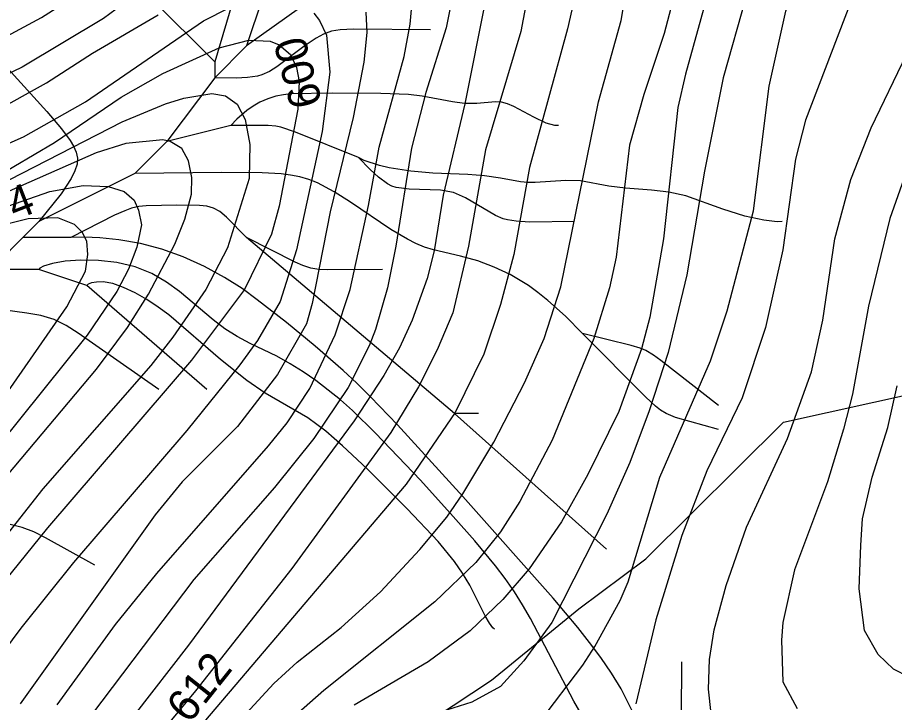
# Model space of a CAD drawing. Extents: x -709584 to -702006, y -1161789 to -1157496.
# Drawn here: x -708668.6 to -708394.4, y -1161172.4 to -1160958.2 of the extents above; entities that cross this region are included whole.
import ezdxf

# ---------------------------------------------------------------- set-up
doc = ezdxf.new("R2010")
doc.units = 0
for name, color, linetype in [('103_hranice KÚ', 7, 'Continuous'), ('120_vrstevnice hlavní', 7, 'Continuous'), ('121_vrstevnice hlavní_popis', 7, 'Continuous'), ('122_vrstevnice základní', 7, 'Continuous'), ('124_vrstevnice doplňková', 7, 'Continuous'), ('411_akumulovaný odtok', 7, 'Continuous')]:
    doc.layers.add(name, color=color, linetype=linetype)

msp = doc.modelspace()

# ---------------------------------------------------------------- linework, layer by layer
at = {"layer": '103_hranice KÚ'}
msp.add_lwpolyline([(-708538.52, -1161177.39), (-708520.38, -1161165.46), (-708493.07, -1161143.15), (-708472.13, -1161127.45), (-708429.08, -1161084.78), (-708387.24, -1161075.5), (-708370.79, -1161067.72), (-708352.49, -1161058.52), (-708316.23, -1161044.19), (-708296.47, -1161038.06), (-708288.5, -1161025.56), (-708266.72, -1161012.87), (-708260.72, -1161002.22), (-708235.51, -1160988.42), (-708217.69, -1160988.29), (-708198.72, -1160991.68), (-708196.49, -1160997.88), (-708167.78, -1161044.22), (-708161.97, -1161053.9), (-708141.45, -1161082.18), (-708152.39, -1161117.82), (-708163.33, -1161165.47), (-708148.68, -1161227.74)], dxfattribs=at)
at = {"layer": '120_vrstevnice hlavní'}
for points in [[(-708428.55, -1160824.85), (-708428.55, -1160834.98), (-708430.29, -1160844.81), (-708433.04, -1160854.65), (-708444.9, -1160889.07), (-708446.92, -1160898.91), (-708448.37, -1160923.79), (-708449.67, -1160934.2), (-708452.56, -1160949.82), (-708459.8, -1160975.86), (-708462.11, -1160986.28), (-708466.59, -1161027.35), (-708470.93, -1161051.94), (-708473.54, -1161061.78), (-708480.62, -1161081.45), (-708490.32, -1161101.12), (-708498.56, -1161115.88), (-708508.69, -1161130.63), (-708516.93, -1161140.18), (-708527.06, -1161150.01), (-708540.22, -1161159.7), (-708563.36, -1161173.3)], [(-708522.28, -1160952.72), (-708528.79, -1160985.12), (-708535.59, -1161013.76), (-708538.34, -1161031.11), (-708540.51, -1161039.79), (-708545.28, -1161052.81), (-708549.19, -1161061.49), (-708554.1, -1161070.17), (-708563.36, -1161084.34), (-708615.14, -1161154.5), (-708632.21, -1161176.34)], [(-708676.28, -1161008.53), (-708657.13, -1160997.28), (-708636.2, -1160983.09), (-708623.24, -1160975.72), (-708605.6, -1160967.62), (-708596.34, -1160965.3), (-708589.69, -1160965.59), (-708586.79, -1160966.75), (-708583.32, -1160969.79), (-708581.44, -1160973.84), (-708580.57, -1160978.18), (-708581.01, -1160986.85), (-708586.79, -1161017.23), (-708589.25, -1161025.91), (-708597.64, -1161043.27), (-708614.28, -1161065.4), (-708659.26, -1161117.76), (-708672.86, -1161134.54)], [(-708390.22, -1161005.08), (-708395.86, -1161020.99), (-708402.52, -1161048.47), (-708407.58, -1161075.96), (-708410.33, -1161086.95), (-708415.39, -1161103.44), (-708425.66, -1161130.92), (-708429.28, -1161147.41), (-708429.71, -1161152.91), (-708429.28, -1161165.92), (-708424.79, -1161174.31)]]:
    msp.add_lwpolyline(points, dxfattribs=at)
at = {"layer": '122_vrstevnice základní'}
for points in [[(-708396.3, -1160776.4), (-708389.79, -1160785.22), (-708382.7, -1160799.68), (-708377.2, -1160817.04), (-708375.61, -1160828.61), (-708375.32, -1160847.13), (-708378.94, -1160873.16), (-708381.4, -1160883.58), (-708386.9, -1160901.8), (-708392.83, -1160917.43), (-708394.42, -1160923.21), (-708402.27, -1160942.77), (-708408.07, -1160953.29), (-708422.19, -1160990.32), (-708425.37, -1161002.48), (-708429.28, -1161030.83), (-708434.77, -1161055.13), (-708442, -1161077.11), (-708453.14, -1161099.97), (-708460.95, -1161120.22), (-708469.05, -1161146.54), (-708475.27, -1161172.87)], [(-708450.83, -1161184.44), (-708452.56, -1161168.24), (-708452.27, -1161158.98), (-708450.83, -1161149.72), (-708447.07, -1161135.84), (-708440.7, -1161117.61), (-708427.83, -1161089.84), (-708420.31, -1161069.01), (-708416.84, -1161052.81), (-708413.08, -1161027.35), (-708408.01, -1161008.84), (-708401.65, -1160992.64), (-708390.51, -1160969.5), (-708375.61, -1160927.84), (-708357.68, -1160890.81), (-708353.34, -1160876.92)], [(-708505.36, -1161178.51), (-708491.91, -1161160.72), (-708488.15, -1161154.93), (-708480.19, -1161140.47), (-708477.73, -1161134.68), (-708467.75, -1161101.99), (-708451.98, -1161065.54), (-708446.78, -1161049.92), (-708438.53, -1161018.68), (-708433.62, -1160979.62), (-708428.41, -1160956.19), (-708422.91, -1160937.96), (-708404.69, -1160887.34)], [(-708433.62, -1160926.1), (-708447.94, -1160977.02), (-708453.87, -1161006.24), (-708459.36, -1161038.64), (-708465.15, -1161062.94), (-708471.08, -1161081.16), (-708477.15, -1161097.36), (-708484.39, -1161113.56), (-708501.6, -1161147.41), (-708510.28, -1161159.42), (-708517.65, -1161167.37), (-708526.62, -1161172.29), (-708538.48, -1161176.05)], [(-708492.05, -1160941.44), (-708496.68, -1160961.69), (-708508.54, -1161005.08), (-708513.46, -1161032.27), (-708517.65, -1161047.89), (-708522.86, -1161063.52)], [(-708621.94, -1160943.75), (-708641.76, -1160958.5), (-708667.22, -1160973.69), (-708681.39, -1160980.49), (-708699.62, -1160987.14), (-708709.74, -1160990.18), (-708721.89, -1160992.06), (-708736.07, -1160993.36), (-708754, -1160993.8), (-708772.23, -1160992.5), (-708790.45, -1160989.75), (-708804.63, -1160986.56), (-708824.88, -1160980.2), (-708851.2, -1160973.55), (-708863.35, -1160968.48), (-708869.28, -1160965.3), (-708875.07, -1160959.95), (-708878.25, -1160955.03)], [(-708848.46, -1160957.2), (-708835.29, -1160962.26), (-708821.41, -1160966.75), (-708805.21, -1160973.11), (-708798.26, -1160975.28), (-708784.38, -1160978.46), (-708765.86, -1160981.5), (-708754.29, -1160982.8), (-708735.78, -1160983.09), (-708727.1, -1160981.94), (-708706.85, -1160977.45), (-708681.39, -1160969.06), (-708661.14, -1160958.21), (-708639.16, -1160944.04)], [(-708462.26, -1160947.22), (-708466.45, -1160963.13), (-708472.81, -1160982.23), (-708477.3, -1160998.14), (-708481.49, -1161033.14)], [(-708532.26, -1160949.82), (-708534.58, -1160961.4), (-708540.94, -1160981.65), (-708545.43, -1160999), (-708550.34, -1161029.67), (-708552.95, -1161042.69), (-708556.71, -1161055.71), (-708558.73, -1161060.91), (-708565.24, -1161073.93), (-708575.95, -1161089.84), (-708588.24, -1161105.17), (-708613.55, -1161133.96), (-708658.1, -1161192.97)], [(-708508.69, -1160948.67), (-708511.29, -1160962.55), (-708522.28, -1160999.58), (-708527.63, -1161029.67), (-708532.55, -1161050.5), (-708537.47, -1161062.07), (-708543.26, -1161073.64), (-708551.93, -1161087.96), (-708582.89, -1161130.49), (-708612.97, -1161168.82), (-708633.51, -1161193.55)], [(-708604.58, -1161183.86), (-708588.53, -1161166.5), (-708581.15, -1161159.85), (-708567.41, -1161149), (-708555.12, -1161137.86), (-708542.82, -1161124.55), (-708534.43, -1161114.43), (-708529.37, -1161107.2), (-708519.68, -1161091), (-708510.13, -1161072.48), (-708503.91, -1161058.6), (-708498.71, -1161042.4), (-708486.99, -1160984.54), (-708479.9, -1160959.08), (-708478.31, -1160949.82)], [(-708896.77, -1160952.14), (-708893.87, -1160958.5), (-708889.53, -1160964.87), (-708883.32, -1160971.38), (-708878.98, -1160974.85), (-708872.32, -1160978.9), (-708867.12, -1160981.21), (-708828.35, -1160993.36), (-708813.89, -1160998.57), (-708784.96, -1161004.93), (-708773.39, -1161006.81), (-708761.81, -1161007.97), (-708749.08, -1161007.54), (-708729.99, -1161004.5), (-708698.17, -1160996.4), (-708685.44, -1160991.92), (-708676.33, -1160987.87), (-708659.55, -1160978.61), (-708645.23, -1160969.35), (-708624.69, -1160957.35)], [(-708656.22, -1161173.16), (-708638, -1161147.99), (-708625.12, -1161132.08), (-708590.12, -1161092.16), (-708584.33, -1161084.92), (-708577.25, -1161074.22), (-708569.29, -1161057.44), (-708564.66, -1161043.27), (-708558.88, -1161016.94), (-708555.55, -1160998.72), (-708547.74, -1160970.36), (-708545.86, -1160960.24), (-708545.14, -1160952.14)], [(-708903.42, -1160976.15), (-708896.33, -1160982.66), (-708885.92, -1160989.31), (-708875.79, -1160993.51), (-708855.54, -1161000.74), (-708819.09, -1161008.7), (-708792.77, -1161015.2), (-708778.59, -1161017.81), (-708766.44, -1161018.97), (-708750.24, -1161019.4), (-708725.36, -1161017.08), (-708709.16, -1161012.89), (-708692.96, -1161007.1), (-708666.78, -1160995.53), (-708647.4, -1160984.54), (-708610.52, -1160959.23), (-708602.42, -1160955.18)], [(-708575.95, -1160956.77), (-708574.21, -1160959.08), (-708572.04, -1160963.71), (-708571.03, -1160975.28), (-708573.34, -1160993.8), (-708581.44, -1161030.83), (-708586.5, -1161047.03), (-708593.59, -1161059.18), (-708599.09, -1161066.84), (-708615.72, -1161087.38), (-708651.16, -1161128.61), (-708667.62, -1161149.13), (-708678.21, -1161163.32), (-708687.61, -1161180.39)], [(-708559.75, -1160956.48), (-708559.46, -1160962.84), (-708560.32, -1160972.1), (-708563.65, -1160989.46), (-708570.88, -1161018.97), (-708576.52, -1161047.61), (-708578.26, -1161053.97), (-708587.37, -1161069.88), (-708599.81, -1161086.08), (-708617.17, -1161103.44), (-708625.56, -1161113.71), (-708667.8, -1161172.87)], [(-708698.6, -1161022.87), (-708635.97, -1160990.76), (-708622.38, -1160985.12), (-708616.59, -1160983.38), (-708607.91, -1160981.94), (-708603.57, -1160982.66), (-708599.96, -1160985.26), (-708597.5, -1160990.04), (-708596.05, -1160997.85), (-708596.2, -1161008.55), (-708602.99, -1161030.25), (-708609.79, -1161043.27), (-708620.06, -1161058.16), (-708627.01, -1161066.99), (-708660.71, -1161105.61), (-708684.57, -1161135.84)], [(-708634.24, -1161055.13), (-708627.73, -1161044.71), (-708619.48, -1161029.09), (-708616.3, -1161021.28), (-708614.28, -1161013.47), (-708614.13, -1161008.26), (-708615.14, -1161003.05), (-708617.31, -1160999.15), (-708620.93, -1160996.98), (-708623.24, -1160996.4), (-708634.82, -1160997.56), (-708644.07, -1161000.45), (-708671.27, -1161012.46)], [(-708673.73, -1161017.95), (-708658.54, -1161012.6), (-708648.12, -1161010.72), (-708640.31, -1161011.01), (-708635.25, -1161012.6), (-708632.21, -1161015.35), (-708630.77, -1161018.39), (-708629.9, -1161023.02), (-708631.34, -1161029.96), (-708633.95, -1161036.9), (-708637.56, -1161043.84), (-708646.82, -1161057.58), (-708674.45, -1161091.86)], [(-708685.58, -1161095.05), (-708653.19, -1161048.62), (-708647.4, -1161037.48), (-708646.68, -1161032.27), (-708646.97, -1161028.08), (-708648.39, -1161025.26), (-708650.87, -1161022.87), (-708656.08, -1161020.84), (-708665.34, -1161021.13), (-708673.29, -1161023.16)], [(-708481.49, -1161033.14), (-708483.52, -1161042.69), (-708488.44, -1161058.6), (-708501.45, -1161090.42), (-708511.58, -1161109.51), (-708517.65, -1161119.06), (-708525.32, -1161128.61), (-708538.19, -1161140.9), (-708572.91, -1161168.67), (-708581.59, -1161176.34)], [(-708723.48, -1161186.17), (-708712.49, -1161165.92), (-708695.42, -1161137), (-708682.84, -1161117.03), (-708671.84, -1161101.41), (-708643.93, -1161068.14), (-708634.24, -1161055.13)], [(-708522.86, -1161063.52), (-708531.83, -1161081.74), (-708547.16, -1161104.16), (-708617.53, -1161187.05)], [(-708389.79, -1161164.48), (-708394.71, -1161162.02), (-708399.48, -1161157.39), (-708403.78, -1161149.92), (-708405.48, -1161136.88), (-708404.93, -1161123.26), (-708404.4, -1161115.01), (-708401.36, -1161101.99), (-708396.44, -1161086.37), (-708393.55, -1161073.35)]]:
    msp.add_lwpolyline(points, dxfattribs=at)
at = {"layer": '124_vrstevnice doplňková'}
msp.add_lwpolyline([(-708461.01, -1161159.72), (-708461.24, -1161193.7), (-708462.11, -1161217.42), (-708463.16, -1161220.72), (-708466.3, -1161224.94), (-708468.58, -1161227.38), (-708471.8, -1161229.57), (-708474.45, -1161230.82), (-708478.6, -1161231.45), (-708481.32, -1161231.46), (-708483.95, -1161230.72), (-708490.4, -1161228.02), (-708494.66, -1161224.36), (-708509.99, -1161211.92), (-708515.92, -1161208.45), (-708519.24, -1161207.29)], dxfattribs=at)
at = {"layer": '411_akumulovaný odtok'}
for p, q in [((-708649.49, -1160929.5), (-708606.99, -1160972)), ((-708561.99, -1160942), (-708596.99, -1160967)), ((-708591.99, -1160952), (-708596.99, -1160967)), ((-708596.99, -1160967), (-708606.99, -1160977)), ((-708606.99, -1160972), (-708606.99, -1160977)), ((-708606.99, -1160977), (-708621.99, -1160997)), ((-708601.99, -1160992), (-708621.99, -1160997)), ((-708621.99, -1160997), (-708631.99, -1161007)), ((-708631.99, -1161007), (-708661.99, -1161022)), ((-708661.99, -1161022), (-708666.99, -1161027)), ((-708666.99, -1161027), (-708676.99, -1161037)), ((-708651.99, -1161027), (-708666.99, -1161027)), ((-708531.99, -1161082), (-708596.99, -1161027)), ((-708661.99, -1161037), (-708676.99, -1161037)), ((-708646.99, -1161042), (-708661.99, -1161037)), ((-708609.49, -1161074.5), (-708646.99, -1161042)), ((-708524.49, -1161082), (-708531.99, -1161082)), ((-708484.49, -1161124.5), (-708531.99, -1161082))]:
    msp.add_line(p, q, dxfattribs=at)
for points in [[(-708619.49, -1160859.5), (-708617.19, -1160861.67), (-708614.03, -1160865.01), (-708610.64, -1160869.32), (-708609.15, -1160871.69), (-708607.88, -1160874.3), (-708606.95, -1160876.85), (-708606.36, -1160879.2), (-708605.55, -1160883.8), (-708603.59, -1160897.85), (-708602.41, -1160904.77), (-708601.35, -1160909.24), (-708600.68, -1160911.4), (-708598.4, -1160917.63), (-708597.89, -1160919.65), (-708597.28, -1160923.85), (-708597.04, -1160928.15), (-708597.09, -1160932.51), (-708597.46, -1160936.87), (-708598.3, -1160941.61), (-708600.79, -1160951.21), (-708606.99, -1160972)], [(-708691.99, -1160919.5), (-708692.27, -1160933.66), (-708691.88, -1160942.33), (-708691.05, -1160946.83), (-708690.4, -1160948.89), (-708688.67, -1160952.88), (-708686.5, -1160956.67), (-708682.21, -1160962.39), (-708675.86, -1160969.67), (-708659.53, -1160987.61), (-708654.89, -1160993.01), (-708652.21, -1160996.63), (-708651.12, -1160998.45), (-708650.31, -1161000.28), (-708649.89, -1161002.13), (-708650.03, -1161004.02), (-708650.74, -1161006.17), (-708651.9, -1161008.49), (-708655.02, -1161013.28), (-708661.99, -1161022)], [(-708539.49, -1160962), (-708563.56, -1160961.85), (-708567.73, -1160962.07), (-708570.41, -1160962.49), (-708572.93, -1160963.35), (-708575.28, -1160964.62), (-708578.67, -1160966.94), (-708587.58, -1160973.56), (-708589.87, -1160975.01), (-708592.27, -1160976.15), (-708593.56, -1160976.53), (-708596.76, -1160976.98), (-708600.32, -1160977.12), (-708606.99, -1160977)], [(-708499.49, -1160992), (-708500.64, -1160992), (-708503.33, -1160991.19), (-708507.15, -1160989.37), (-708513.44, -1160986.03), (-708515.45, -1160985.19), (-708517.31, -1160984.67), (-708519.19, -1160984.54), (-708525.04, -1160985.1), (-708528.89, -1160985.1), (-708532.59, -1160984.57), (-708542.06, -1160982.73), (-708546.34, -1160982.28), (-708555.01, -1160981.95), (-708570.26, -1160981.87), (-708583.24, -1160982.09), (-708585.47, -1160982.32), (-708587.9, -1160982.81), (-708590.4, -1160983.58), (-708592.85, -1160984.64), (-708594.99, -1160985.89), (-708596.93, -1160987.26), (-708600.02, -1160989.94), (-708601.99, -1160992)], [(-708561.99, -1161002), (-708581.67, -1160994.08), (-708586.26, -1160992.48), (-708587.85, -1160992.16), (-708590.31, -1160991.97), (-708601.99, -1160992)], [(-708494.49, -1161022), (-708508.55, -1161022.16), (-708512.74, -1161021.92), (-708515.43, -1161021.49), (-708516.73, -1161021.14), (-708519.19, -1161020.1), (-708528.6, -1161014.53), (-708532.27, -1161012.92), (-708536.34, -1161012.19), (-708546.21, -1161011.83), (-708550.28, -1161011.32), (-708551.58, -1161010.91), (-708552.95, -1161010.22), (-708555.77, -1161008.16), (-708558.42, -1161005.73), (-708561.99, -1161002)], [(-708429.49, -1161022), (-708431.12, -1161022.06), (-708435.24, -1161021.61), (-708441.21, -1161020.31), (-708448.09, -1161018.12), (-708459.7, -1161013.96), (-708465, -1161012.76), (-708470.4, -1161012.14), (-708478.5, -1161011.53), (-708483.76, -1161010.97), (-708492.55, -1161009.3), (-708497.22, -1161009.15), (-708506.75, -1161009.76), (-708509.1, -1161009.78), (-708511.41, -1161009.62), (-708517.65, -1161008.37), (-708522.63, -1161007.65), (-708527.81, -1161007.26), (-708538.81, -1161006.83), (-708545.61, -1161006.25), (-708552.41, -1161005.2), (-708555.44, -1161004.5), (-708560.2, -1161002.92), (-708561.99, -1161002)], [(-708491.99, -1161057), (-708497.33, -1161051.59), (-708502.81, -1161046.65), (-708505.91, -1161044.16), (-708508.87, -1161042.04), (-708514.59, -1161038.57), (-708519.64, -1161036.21), (-708524.74, -1161034.28), (-708530.16, -1161032.8), (-708538.61, -1161030.88), (-708541.34, -1161030.02), (-708544.06, -1161028.89), (-708546.71, -1161027.55), (-708551.87, -1161024.48), (-708564.49, -1161015.93), (-708569.59, -1161012.68), (-708574.84, -1161009.89), (-708577.57, -1161008.82), (-708580.37, -1161008.03), (-708583.25, -1161007.48), (-708586.19, -1161007.11), (-708592.17, -1161006.72), (-708604.77, -1161006.62), (-708631.99, -1161007)], [(-708596.99, -1161027), (-708603.25, -1161020.59), (-708605.38, -1161018.84), (-708607.32, -1161017.79), (-708609.48, -1161017.23), (-708611.76, -1161016.99), (-708618.87, -1161016.85), (-708628.39, -1161017.03), (-708630.72, -1161017.28), (-708632.97, -1161017.8), (-708635.14, -1161018.59), (-708638.33, -1161020.04), (-708651.99, -1161027)], [(-708473.55, -1161180.92), (-708479.93, -1161168.15), (-708482.91, -1161163.2), (-708486.21, -1161158.39), (-708489.76, -1161153.66), (-708493.46, -1161149), (-708501.19, -1161139.8), (-708529.36, -1161108), (-708549.8, -1161085.53), (-708558.22, -1161076.79), (-708562.54, -1161072.54), (-708566.8, -1161068.59), (-708575.56, -1161060.95), (-708584.53, -1161053.56), (-708593.67, -1161046.43), (-708598.39, -1161042.97), (-708603.9, -1161039.46), (-708610.14, -1161036.08), (-708616.87, -1161033.05), (-708623.57, -1161030.66), (-708630.21, -1161028.88), (-708636.96, -1161027.67), (-708642.92, -1161027.05), (-708647.68, -1161026.84), (-708651.99, -1161027)], [(-708554.49, -1161037), (-708571.81, -1161037.07), (-708574.38, -1161036.97), (-708576.9, -1161036.62), (-708579.38, -1161035.78), (-708581.8, -1161034.67), (-708596.99, -1161027)], [(-708488.56, -1161182.62), (-708494.71, -1161172.03), (-708508.27, -1161146.15), (-708510.69, -1161141.91), (-708513.27, -1161137.79), (-708516.16, -1161133.67), (-708519.22, -1161129.66), (-708525.68, -1161121.86), (-708532.38, -1161114.22), (-708542.65, -1161102.91), (-708556.65, -1161088.16), (-708563.9, -1161081.13), (-708567.65, -1161077.8), (-708575.34, -1161071.76), (-708579.33, -1161069), (-708583.39, -1161066.45), (-708587.53, -1161064.14), (-708595.92, -1161060.09), (-708600, -1161057.94), (-708603.8, -1161055.5), (-708607.44, -1161052.77), (-708617.97, -1161043.85), (-708622.01, -1161040.91), (-708626.69, -1161038.27), (-708631.89, -1161036.18), (-708637.57, -1161034.81), (-708643.32, -1161034.13), (-708648.82, -1161034.04), (-708653.73, -1161034.39), (-708657.74, -1161035.07), (-708660.56, -1161035.93), (-708661.68, -1161036.54), (-708661.99, -1161037)], [(-708519.49, -1161149.5), (-708520.02, -1161149.06), (-708521.02, -1161147.62), (-708522.36, -1161145.33), (-708527.21, -1161135.76), (-708529.47, -1161132), (-708531.98, -1161128.37), (-708537.11, -1161122.03), (-708546.84, -1161111.86), (-708559.36, -1161099.37), (-708567.01, -1161092.1), (-708572.28, -1161087.53), (-708577.84, -1161083.4), (-708591.21, -1161075.66), (-708596.95, -1161071.72), (-708605.18, -1161065.14), (-708621.38, -1161051.17), (-708624.66, -1161048.72), (-708628.2, -1161046.37), (-708631.86, -1161044.27), (-708635.46, -1161042.57), (-708638.87, -1161041.4), (-708641.91, -1161040.88), (-708643.94, -1161040.9), (-708645.53, -1161041.19), (-708646.58, -1161041.59), (-708646.99, -1161042)], [(-708624.49, -1161074.5), (-708649.72, -1161056.9), (-708653.39, -1161054.55), (-708657.23, -1161052.61), (-708661.38, -1161051.42), (-708665.69, -1161050.64), (-708691.99, -1161047)], [(-708449.49, -1161079.5), (-708467.46, -1161065.45), (-708469.75, -1161063.79), (-708472.15, -1161062.35), (-708473.93, -1161061.61), (-708476.72, -1161060.75), (-708491.99, -1161057)], [(-708449.49, -1161087), (-708462.9, -1161083.24), (-708465.82, -1161082.07), (-708467.57, -1161081.02), (-708469.17, -1161079.75), (-708472.17, -1161076.92), (-708491.99, -1161057)], [(-708644.49, -1161129.5), (-708659.88, -1161120.87), (-708663.58, -1161119.09), (-708667.22, -1161117.69), (-708670.97, -1161116.71), (-708674.81, -1161115.99), (-708694.21, -1161113.09), (-708697.93, -1161112.21), (-708701.44, -1161110.89), (-708703, -1161110.02), (-708705.94, -1161107.89), (-708708.72, -1161105.46), (-708715.46, -1161098.94), (-708718.8, -1161096.24), (-708720.76, -1161094.97), (-708722.8, -1161093.87), (-708724.88, -1161093.01), (-708726.67, -1161092.49), (-708729.78, -1161091.99), (-708731.99, -1161092)]]:
    msp.add_lwpolyline(points, dxfattribs=at)

# ---------------------------------------------------------------- texts
at = {"layer": '121_vrstevnice hlavní_popis'}
for s, rotation, p in [('600', 104.9683, (-708573.26, -1160984.98)), ('594', 21.2571, (-708683.32, -1161027.03)), ('612', 51.4687, (-708614.98, -1161179.36))]:
    msp.add_text(s, height=10, rotation=rotation, dxfattribs=at).set_placement(p)

doc.saveas('drawing.dxf')
